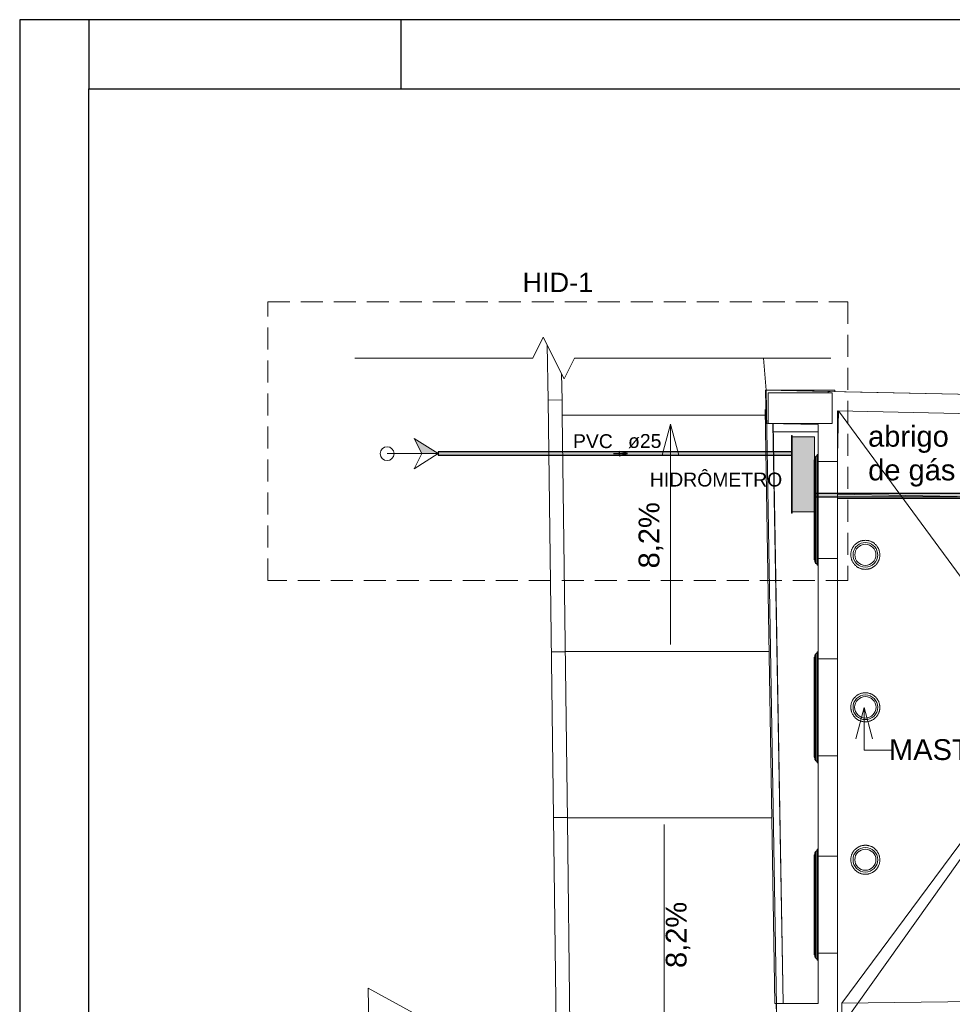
# Model space of a CAD drawing. Header units: millimetres. Extents: x 567 to 934, y -1 to 364.
# Tile 599 of 656: x 722 to 736, y 105 to 119. Entities that reach past the tile are written whole.
import ezdxf

# ---------------------------------------------------------------- set-up
doc = ezdxf.new("R2010")
doc.units = ezdxf.units.MM
doc.header["$MEASUREMENT"] = 0
doc.linetypes.add('HIDDEN2', pattern=[0.47625, 0.3175, -0.15875])
doc.linetypes.add('NULL', pattern=[0])
doc.layers.get('0').update_dxf_attribs({"lineweight": 18})
for name, color, linetype, lineweight in [('A-DETL', 7, 'Continuous', 13), ('A-DETL-MEDM', 7, 'Continuous', 25), ('A-DETL-THIN', 7, 'Continuous', 18), ('A-GENM', 7, 'Continuous', 13), ('A-GENM-IDEN', 7, 'Continuous', 9), ('A-GLAZ', 7, 'Continuous', 13), ('A-WALL', 7, 'Continuous', 25), ('A-WALL-IDEN', 7, 'Continuous', 9), ('AL-Condutos', 3, 'Continuous', 25), ('AL-Hidrômetro principal', 9, 'Continuous', 18), ('AL-Sentido conduto', 3, 'Continuous', 30), ('AL-Textos conduto', 7, 'Continuous', 9), ('ARQ-ALV-REB', 7, 'Continuous', 18), ('C-PROP-LINE', 7, 'Continuous', 25), ('DI-Detalhes', 1, 'HIDDEN2', 9), ('G-ANNO-SYMB', 7, 'Continuous', 9), ('G-ANNO-TEXT', 231, 'Continuous', 9), ('Inclinações no ponto', 7, 'Continuous', 9), ('Peças hidrossanitárias', 7, 'Continuous', 13), ('S-COLS', 7, 'Continuous', 13), ('Simbolos', 14, 'Continuous', 20), ('Textos', 7, 'Continuous', 9)]:
    doc.layers.add(name, color=color, linetype=linetype, lineweight=lineweight)
doc.layers.add('FOLHA_PADRÃO', color=7, linetype='Continuous')
doc.styles.add('Arial', font='arial.ttf')

# ---------------------------------------------------------------- blocks, each defined once
blk = doc.blocks.new('A1EST. 1500')
at = {"layer": 'FOLHA_PADRÃO', "color": 1, "linetype": 'Continuous'}
for p, q in [((0, 59.4), (0, 0)), ((150.008, 59.4), (0, 59.4)), ((1, 59.4), (1, 58.4)), ((5.5, 59.4), (5.5, 58.4))]:
    blk.add_line(p, q, dxfattribs=at)
at = {"layer": 'FOLHA_PADRÃO', "color": 6, "linetype": 'Continuous'}
blk.add_lwpolyline([(149, 58.4), (149, 1), (1, 1), (1, 58.4), (149, 58.4)], dxfattribs=at)

msp = doc.modelspace()

# ---------------------------------------------------------------- hatches: boundary and pattern name
at = {"layer": 'AL-Condutos', "linetype": 'Continuous'}
for points in [[(733.395, 113.186), (728.289, 113.189), (728.289, 113.186)], [(728.289, 113.189), (733.387, 113.186), (733.387, 113.189)], [(733.395, 113.179), (728.289, 113.186), (728.289, 113.179)], [(728.289, 113.186), (733.387, 113.179), (733.387, 113.186)], [(733.395, 113.17), (728.289, 113.179), (728.289, 113.17)], [(728.289, 113.179), (733.387, 113.17), (733.387, 113.179)], [(733.395, 113.159), (728.289, 113.17), (728.289, 113.159)], [(728.289, 113.17), (733.387, 113.159), (733.387, 113.17)], [(728.289, 113.159), (733.387, 113.15), (733.387, 113.159)], [(733.395, 113.15), (728.289, 113.159), (728.289, 113.15)], [(728.289, 113.15), (733.387, 113.143), (733.387, 113.15)], [(733.395, 113.143), (728.289, 113.15), (728.289, 113.143)], [(728.289, 113.143), (733.387, 113.14), (733.387, 113.143)], [(733.395, 113.14), (728.289, 113.143), (728.289, 113.14)], [(728.289, 113.14), (733.387, 113.14), (733.387, 113.14)], [(733.715, 112.589), (733.715, 112.54), (740.201, 112.54), (740.201, 112.589)]]:
    msp.add_hatch(color=91, dxfattribs=at).paths.add_polyline_path(points)
at = {"layer": 'AL-Hidrômetro principal', "linetype": 'Continuous'}
for points in [[(733.387, 113.423), (733.387, 113.402), (733.395, 113.409)], [(733.395, 113.409), (733.387, 113.402), (733.387, 112.319), (733.395, 112.327)], [(733.46, 113.14), (733.395, 112.324), (733.715, 113.405), (733.395, 113.405), (733.395, 112.324), (733.46, 113.14), (733.48, 113.14)], [(733.395, 112.324), (733.715, 112.324), (733.715, 113.405)]]:
    msp.add_hatch(color=40, dxfattribs=at).paths.add_polyline_path(points)
at = {"layer": 'Simbolos', "linetype": 'Continuous'}
msp.add_hatch(color=5, dxfattribs=at).paths.add_polyline_path([(728.289, 113.164), (727.942, 113.382), (728.051, 113.164)])

# ---------------------------------------------------------------- linework, layer by layer
msp.add_circle((727.55, 113.164), 0.1)
at = {"layer": 'A-DETL', "color": 8, "linetype": 'Continuous', "lineweight": 5}
for p, q in [((734.111, 105.237), (740.638, 105.305)), ((734.111, 87.003), (734.111, 105.237))]:
    msp.add_line(p, q, dxfattribs=at)
at = {"layer": 'A-DETL-MEDM', "color": 8, "lineweight": 5}
for p, q in [((729.653, 114.544), (729.803, 114.844)), ((729.803, 114.844), (730.103, 114.244)), ((727.083, 114.544), (729.653, 114.544)), ((730.103, 114.244), (730.253, 114.544)), ((730.253, 114.544), (733.953, 114.544))]:
    msp.add_line(p, q, dxfattribs=at)
at = {"layer": 'A-DETL-THIN', "color": 8, "lineweight": 5}
for p, q in [((734.064, 113.78), (740.302, 105.302)), ((734.111, 105.237), (740.358, 113.65))]:
    msp.add_line(p, q, dxfattribs=at)
at = {"layer": 'A-GENM', "color": 8, "lineweight": 5}
for points in [[(734.66, 111.704), (734.66, 111.712), (734.659, 111.721), (734.659, 111.729), (734.657, 111.737), (734.656, 111.746), (734.654, 111.754), (734.652, 111.762), (734.649, 111.77), (734.647, 111.778), (734.644, 111.786), (734.64, 111.793), (734.636, 111.801), (734.632, 111.808), (734.628, 111.815), (734.623, 111.822), (734.619, 111.829), (734.613, 111.836), (734.608, 111.842), (734.602, 111.848), (734.597, 111.854), (734.59, 111.86), (734.584, 111.866), (734.577, 111.871), (734.571, 111.876), (734.564, 111.88), (734.557, 111.885), (734.549, 111.889), (734.542, 111.893), (734.534, 111.896), (734.526, 111.899), (734.519, 111.902), (734.511, 111.905), (734.503, 111.907), (734.494, 111.909), (734.486, 111.911), (734.478, 111.912), (734.47, 111.913), (734.461, 111.913), (734.453, 111.914), (734.444, 111.913), (734.436, 111.913), (734.428, 111.912), (734.419, 111.911), (734.411, 111.91), (734.403, 111.908), (734.395, 111.906), (734.387, 111.904), (734.379, 111.901), (734.371, 111.898), (734.363, 111.895), (734.356, 111.891), (734.348, 111.887), (734.341, 111.883), (734.334, 111.878), (734.327, 111.873), (734.321, 111.868), (734.314, 111.863), (734.308, 111.857), (734.302, 111.852), (734.296, 111.846), (734.29, 111.839), (734.285, 111.833), (734.28, 111.826), (734.275, 111.819), (734.271, 111.812), (734.267, 111.805), (734.263, 111.797), (734.259, 111.79), (734.256, 111.782), (734.253, 111.774), (734.25, 111.766), (734.248, 111.758), (734.246, 111.75), (734.244, 111.742), (734.243, 111.734), (734.242, 111.725), (734.241, 111.717), (734.241, 111.709), (734.241, 111.704)], [(734.241, 111.704), (734.241, 111.696), (734.242, 111.687), (734.242, 111.679), (734.244, 111.671), (734.245, 111.662), (734.247, 111.654), (734.249, 111.646), (734.252, 111.638), (734.254, 111.63), (734.258, 111.622), (734.261, 111.615), (734.265, 111.607), (734.269, 111.6), (734.273, 111.593), (734.278, 111.586), (734.282, 111.579), (734.288, 111.572), (734.293, 111.566), (734.299, 111.56), (734.305, 111.554), (734.311, 111.548), (734.317, 111.543), (734.324, 111.537), (734.33, 111.532), (734.337, 111.528), (734.344, 111.523), (734.352, 111.519), (734.359, 111.515), (734.367, 111.512), (734.375, 111.509), (734.382, 111.506), (734.39, 111.503), (734.399, 111.501), (734.407, 111.499), (734.415, 111.498), (734.423, 111.496), (734.432, 111.495), (734.44, 111.495), (734.448, 111.494), (734.457, 111.495), (734.465, 111.495), (734.473, 111.496), (734.482, 111.497), (734.49, 111.498), (734.498, 111.5), (734.506, 111.502), (734.514, 111.504), (734.522, 111.507), (734.53, 111.51), (734.538, 111.513), (734.545, 111.517), (734.553, 111.521), (734.56, 111.525), (734.567, 111.53), (734.574, 111.535), (734.581, 111.54), (734.587, 111.545), (734.593, 111.551), (734.599, 111.556), (734.605, 111.562), (734.611, 111.569), (734.616, 111.575), (734.621, 111.582), (734.626, 111.589), (734.63, 111.596), (734.634, 111.603), (734.638, 111.611), (734.642, 111.618), (734.645, 111.626), (734.648, 111.634), (734.651, 111.642), (734.653, 111.65), (734.655, 111.658), (734.657, 111.666), (734.658, 111.674), (734.659, 111.683), (734.66, 111.691), (734.66, 111.699), (734.66, 111.704)], [(734.66, 109.504), (734.66, 109.512), (734.659, 109.521), (734.659, 109.529), (734.657, 109.537), (734.656, 109.546), (734.654, 109.554), (734.652, 109.562), (734.649, 109.57), (734.647, 109.578), (734.644, 109.586), (734.64, 109.593), (734.636, 109.601), (734.632, 109.608), (734.628, 109.615), (734.623, 109.622), (734.619, 109.629), (734.613, 109.636), (734.608, 109.642), (734.602, 109.648), (734.597, 109.654), (734.59, 109.66), (734.584, 109.666), (734.577, 109.671), (734.571, 109.676), (734.564, 109.68), (734.557, 109.685), (734.549, 109.689), (734.542, 109.693), (734.534, 109.696), (734.526, 109.699), (734.519, 109.702), (734.511, 109.705), (734.503, 109.707), (734.494, 109.709), (734.486, 109.711), (734.478, 109.712), (734.47, 109.713), (734.461, 109.713), (734.453, 109.714), (734.444, 109.713), (734.436, 109.713), (734.428, 109.712), (734.419, 109.711), (734.411, 109.71), (734.403, 109.708), (734.395, 109.706), (734.387, 109.704), (734.379, 109.701), (734.371, 109.698), (734.363, 109.695), (734.356, 109.691), (734.348, 109.687), (734.341, 109.683), (734.334, 109.678), (734.327, 109.673), (734.321, 109.668), (734.314, 109.663), (734.308, 109.657), (734.302, 109.652), (734.296, 109.646), (734.29, 109.639), (734.285, 109.633), (734.28, 109.626), (734.275, 109.619), (734.271, 109.612), (734.267, 109.605), (734.263, 109.597), (734.259, 109.59), (734.256, 109.582), (734.253, 109.574), (734.25, 109.566), (734.248, 109.558), (734.246, 109.55), (734.244, 109.542), (734.243, 109.534), (734.242, 109.525), (734.241, 109.517), (734.241, 109.509), (734.241, 109.504)], [(734.241, 109.504), (734.241, 109.496), (734.242, 109.487), (734.242, 109.479), (734.244, 109.471), (734.245, 109.462), (734.247, 109.454), (734.249, 109.446), (734.252, 109.438), (734.254, 109.43), (734.258, 109.422), (734.261, 109.415), (734.265, 109.407), (734.269, 109.4), (734.273, 109.393), (734.278, 109.386), (734.282, 109.379), (734.288, 109.372), (734.293, 109.366), (734.299, 109.36), (734.305, 109.354), (734.311, 109.348), (734.317, 109.343), (734.324, 109.337), (734.33, 109.332), (734.337, 109.328), (734.344, 109.323), (734.352, 109.319), (734.359, 109.315), (734.367, 109.312), (734.375, 109.309), (734.382, 109.306), (734.39, 109.303), (734.399, 109.301), (734.407, 109.299), (734.415, 109.298), (734.423, 109.296), (734.432, 109.295), (734.44, 109.295), (734.448, 109.294), (734.457, 109.295), (734.465, 109.295), (734.473, 109.296), (734.482, 109.297), (734.49, 109.298), (734.498, 109.3), (734.506, 109.302), (734.514, 109.304), (734.522, 109.307), (734.53, 109.31), (734.538, 109.313), (734.545, 109.317), (734.553, 109.321), (734.56, 109.325), (734.567, 109.33), (734.574, 109.335), (734.581, 109.34), (734.587, 109.345), (734.593, 109.351), (734.599, 109.356), (734.605, 109.362), (734.611, 109.369), (734.616, 109.375), (734.621, 109.382), (734.626, 109.389), (734.63, 109.396), (734.634, 109.403), (734.638, 109.411), (734.642, 109.418), (734.645, 109.426), (734.648, 109.434), (734.651, 109.442), (734.653, 109.45), (734.655, 109.458), (734.657, 109.466), (734.658, 109.474), (734.659, 109.483), (734.66, 109.491), (734.66, 109.499), (734.66, 109.504)], [(734.66, 107.304), (734.66, 107.312), (734.659, 107.321), (734.659, 107.329), (734.657, 107.337), (734.656, 107.346), (734.654, 107.354), (734.652, 107.362), (734.649, 107.37), (734.647, 107.378), (734.644, 107.386), (734.64, 107.393), (734.636, 107.401), (734.632, 107.408), (734.628, 107.415), (734.623, 107.422), (734.619, 107.429), (734.613, 107.436), (734.608, 107.442), (734.602, 107.448), (734.597, 107.454), (734.59, 107.46), (734.584, 107.466), (734.577, 107.471), (734.571, 107.476), (734.564, 107.48), (734.557, 107.485), (734.549, 107.489), (734.542, 107.493), (734.534, 107.496), (734.526, 107.499), (734.519, 107.502), (734.511, 107.505), (734.503, 107.507), (734.494, 107.509), (734.486, 107.511), (734.478, 107.512), (734.47, 107.513), (734.461, 107.513), (734.453, 107.514), (734.444, 107.513), (734.436, 107.513), (734.428, 107.512), (734.419, 107.511), (734.411, 107.51), (734.403, 107.508), (734.395, 107.506), (734.387, 107.504), (734.379, 107.501), (734.371, 107.498), (734.363, 107.495), (734.356, 107.491), (734.348, 107.487), (734.341, 107.483), (734.334, 107.478), (734.327, 107.473), (734.321, 107.468), (734.314, 107.463), (734.308, 107.457), (734.302, 107.452), (734.296, 107.446), (734.29, 107.439), (734.285, 107.433), (734.28, 107.426), (734.275, 107.419), (734.271, 107.412), (734.267, 107.405), (734.263, 107.397), (734.259, 107.39), (734.256, 107.382), (734.253, 107.374), (734.25, 107.366), (734.248, 107.358), (734.246, 107.35), (734.244, 107.342), (734.243, 107.334), (734.242, 107.325), (734.241, 107.317), (734.241, 107.309), (734.241, 107.304)], [(734.241, 107.304), (734.241, 107.296), (734.242, 107.287), (734.242, 107.279), (734.244, 107.271), (734.245, 107.262), (734.247, 107.254), (734.249, 107.246), (734.252, 107.238), (734.254, 107.23), (734.258, 107.222), (734.261, 107.215), (734.265, 107.207), (734.269, 107.2), (734.273, 107.193), (734.278, 107.186), (734.282, 107.179), (734.288, 107.172), (734.293, 107.166), (734.299, 107.16), (734.305, 107.154), (734.311, 107.148), (734.317, 107.143), (734.324, 107.137), (734.33, 107.132), (734.337, 107.128), (734.344, 107.123), (734.352, 107.119), (734.359, 107.115), (734.367, 107.112), (734.375, 107.109), (734.382, 107.106), (734.39, 107.103), (734.399, 107.101), (734.407, 107.099), (734.415, 107.098), (734.423, 107.096), (734.432, 107.095), (734.44, 107.095), (734.448, 107.094), (734.457, 107.095), (734.465, 107.095), (734.473, 107.096), (734.482, 107.097), (734.49, 107.098), (734.498, 107.1), (734.506, 107.102), (734.514, 107.104), (734.522, 107.107), (734.53, 107.11), (734.538, 107.113), (734.545, 107.117), (734.553, 107.121), (734.56, 107.125), (734.567, 107.13), (734.574, 107.135), (734.581, 107.14), (734.587, 107.145), (734.593, 107.151), (734.599, 107.156), (734.605, 107.162), (734.611, 107.169), (734.616, 107.175), (734.621, 107.182), (734.626, 107.189), (734.63, 107.196), (734.634, 107.203), (734.638, 107.211), (734.642, 107.218), (734.645, 107.226), (734.648, 107.234), (734.651, 107.242), (734.653, 107.25), (734.655, 107.258), (734.657, 107.266), (734.658, 107.274), (734.659, 107.283), (734.66, 107.291), (734.66, 107.299), (734.66, 107.304)]]:
    msp.add_lwpolyline(points, dxfattribs=at)
for centre, radius, start, end in [((734.451, 111.704), 0.178, 20, 180), ((734.451, 111.704), 0.152, 0, 180), ((734.451, 111.704), 0.178, 180, 360), ((734.451, 111.704), 0.152, 180, 360), ((734.451, 111.704), 0.178, 360, 19.599), ((734.451, 109.504), 0.178, 360, 180), ((734.451, 109.504), 0.155, 0, 180), ((734.451, 109.504), 0.178, 180, 360), ((734.451, 109.504), 0.155, 180, 360), ((734.451, 107.304), 0.178, 360, 180), ((734.451, 107.304), 0.152, 0, 180), ((734.451, 107.304), 0.178, 180, 360), ((734.451, 107.304), 0.152, 180, 360)]:
    msp.add_arc(centre, radius, start, end, dxfattribs=at)
at = {"layer": 'A-GENM-IDEN', "color": 8, "lineweight": 5}
for p, q in [((734.434, 109.499), (734.313, 109.049)), ((734.434, 109.499), (734.554, 109.049)), ((734.434, 109.499), (734.434, 108.884)), ((734.434, 108.884), (734.824, 108.884))]:
    msp.add_line(p, q, dxfattribs=at)
at = {"layer": 'A-GLAZ', "color": 8, "lineweight": 5}
for p, q in [((733.721, 113.096), (733.721, 111.61)), ((733.737, 113.126), (733.737, 111.581)), ((733.754, 113.147), (733.754, 113.135)), ((733.754, 113.147), (733.754, 111.56)), ((733.771, 113.153), (733.761, 113.153)), ((733.761, 113.153), (733.761, 111.553)), ((733.771, 111.553), (733.771, 113.153)), ((733.718, 113.053), (733.711, 113.053)), ((733.711, 111.653), (733.711, 113.053)), ((733.711, 113.053), (733.711, 111.653)), ((733.714, 113.073), (733.714, 111.633)), ((734.051, 113.053), (733.771, 113.053)), ((734.051, 111.653), (734.051, 113.053)), ((733.711, 111.653), (733.718, 111.653)), ((733.754, 111.572), (733.754, 111.56)), ((733.761, 111.553), (733.771, 111.553)), ((733.771, 111.653), (734.051, 111.653)), ((733.737, 110.277), (733.737, 108.732)), ((733.754, 110.297), (733.754, 110.285)), ((733.754, 110.297), (733.754, 108.711)), ((733.771, 110.304), (733.761, 110.304)), ((733.761, 110.304), (733.761, 108.704)), ((733.771, 108.704), (733.771, 110.304)), ((733.718, 110.204), (733.711, 110.204)), ((733.711, 108.804), (733.711, 110.204)), ((733.711, 110.204), (733.711, 108.804)), ((733.714, 110.224), (733.714, 109.827)), ((733.721, 110.247), (733.721, 108.761)), ((734.051, 110.204), (733.771, 110.204)), ((734.051, 108.804), (734.051, 110.204)), ((733.714, 109.825), (733.714, 108.784)), ((733.711, 108.804), (733.718, 108.804)), ((733.754, 108.723), (733.754, 108.711)), ((733.761, 108.704), (733.771, 108.704)), ((733.771, 108.804), (734.051, 108.804)), ((733.737, 107.427), (733.737, 105.882)), ((733.754, 107.448), (733.754, 107.436)), ((733.754, 107.448), (733.754, 105.861)), ((733.771, 107.455), (733.761, 107.455)), ((733.761, 107.455), (733.761, 105.855)), ((733.771, 105.855), (733.771, 107.455)), ((733.718, 107.355), (733.711, 107.355)), ((733.711, 105.955), (733.711, 107.355)), ((733.711, 107.355), (733.711, 105.955)), ((733.714, 107.375), (733.714, 105.935)), ((733.721, 107.398), (733.721, 105.912)), ((734.051, 107.355), (733.771, 107.355)), ((734.051, 105.955), (734.051, 107.355)), ((733.711, 105.955), (733.718, 105.955)), ((733.754, 105.874), (733.754, 105.861)), ((733.761, 105.855), (733.771, 105.855)), ((733.771, 105.955), (734.051, 105.955))]:
    msp.add_line(p, q, dxfattribs=at)
for points in [[(733.721, 113.096), (733.723, 113.102), (733.726, 113.107), (733.729, 113.113), (733.732, 113.118), (733.735, 113.124), (733.737, 113.126)], [(733.737, 113.126), (733.738, 113.126), (733.738, 113.126), (733.739, 113.126), (733.74, 113.126), (733.741, 113.126), (733.741, 113.127), (733.742, 113.127), (733.743, 113.127), (733.743, 113.128), (733.744, 113.128), (733.745, 113.128), (733.745, 113.129), (733.746, 113.129), (733.747, 113.13), (733.747, 113.13), (733.748, 113.131), (733.748, 113.131), (733.749, 113.132), (733.749, 113.133), (733.75, 113.133), (733.75, 113.134), (733.751, 113.134), (733.751, 113.135), (733.752, 113.136), (733.752, 113.136), (733.752, 113.137), (733.753, 113.138), (733.753, 113.139), (733.753, 113.139), (733.753, 113.14), (733.753, 113.141), (733.754, 113.142), (733.754, 113.142), (733.754, 113.143), (733.754, 113.144), (733.754, 113.145), (733.754, 113.145)], [(733.754, 113.147), (733.758, 113.151), (733.761, 113.153)], [(733.711, 113.053), (733.711, 113.059), (733.712, 113.066), (733.713, 113.072), (733.714, 113.073)], [(733.714, 113.073), (733.715, 113.074), (733.715, 113.074), (733.716, 113.075), (733.716, 113.075), (733.717, 113.076), (733.717, 113.077), (733.718, 113.077), (733.718, 113.078), (733.719, 113.078), (733.719, 113.079), (733.72, 113.08), (733.72, 113.08), (733.72, 113.081), (733.721, 113.082), (733.721, 113.083), (733.721, 113.083), (733.721, 113.084), (733.722, 113.085), (733.722, 113.086), (733.722, 113.086), (733.722, 113.087), (733.722, 113.088), (733.722, 113.089), (733.722, 113.089), (733.722, 113.089)], [(733.714, 111.633), (733.713, 111.639), (733.712, 111.645), (733.711, 111.651), (733.711, 111.653)], [(733.722, 111.617), (733.722, 111.618), (733.722, 111.618), (733.722, 111.619), (733.722, 111.62), (733.722, 111.621), (733.722, 111.621), (733.721, 111.622), (733.721, 111.623), (733.721, 111.624), (733.721, 111.624), (733.72, 111.625), (733.72, 111.626), (733.72, 111.626), (733.719, 111.627), (733.719, 111.628), (733.718, 111.628), (733.718, 111.629), (733.717, 111.63), (733.717, 111.63), (733.716, 111.631), (733.716, 111.631), (733.715, 111.632), (733.715, 111.632), (733.714, 111.633), (733.714, 111.633)], [(733.737, 111.581), (733.733, 111.586), (733.73, 111.591), (733.727, 111.597), (733.724, 111.602), (733.722, 111.608), (733.721, 111.61)], [(733.754, 111.561), (733.754, 111.562), (733.754, 111.563), (733.754, 111.564), (733.754, 111.564), (733.753, 111.565), (733.753, 111.566), (733.753, 111.567), (733.753, 111.567), (733.753, 111.568), (733.752, 111.569), (733.752, 111.57), (733.752, 111.57), (733.751, 111.571), (733.751, 111.572), (733.75, 111.572), (733.75, 111.573), (733.75, 111.574), (733.749, 111.574), (733.749, 111.575), (733.748, 111.575), (733.747, 111.576), (733.747, 111.576), (733.746, 111.577), (733.746, 111.577), (733.745, 111.578), (733.744, 111.578), (733.744, 111.578), (733.743, 111.579), (733.742, 111.579), (733.741, 111.579), (733.741, 111.58), (733.74, 111.58), (733.739, 111.58), (733.738, 111.58), (733.738, 111.58), (733.737, 111.581), (733.737, 111.581)], [(733.761, 111.553), (733.756, 111.557), (733.754, 111.56)], [(733.721, 110.247), (733.723, 110.253), (733.726, 110.258), (733.729, 110.264), (733.732, 110.269), (733.735, 110.275), (733.737, 110.277)], [(733.737, 110.277), (733.738, 110.277), (733.738, 110.277), (733.739, 110.277), (733.74, 110.277), (733.741, 110.277), (733.741, 110.278), (733.742, 110.278), (733.743, 110.278), (733.743, 110.279), (733.744, 110.279), (733.745, 110.279), (733.745, 110.28), (733.746, 110.28), (733.747, 110.281), (733.747, 110.281), (733.748, 110.282), (733.748, 110.282), (733.749, 110.283), (733.749, 110.283), (733.75, 110.284), (733.75, 110.285), (733.751, 110.285), (733.751, 110.286), (733.752, 110.287), (733.752, 110.287), (733.752, 110.288), (733.753, 110.289), (733.753, 110.29), (733.753, 110.29), (733.753, 110.291), (733.753, 110.292), (733.754, 110.293), (733.754, 110.293), (733.754, 110.294), (733.754, 110.295), (733.754, 110.296), (733.754, 110.296)], [(733.754, 110.297), (733.758, 110.302), (733.761, 110.304)], [(733.711, 110.204), (733.711, 110.21), (733.712, 110.216), (733.713, 110.223), (733.714, 110.224)], [(733.714, 110.224), (733.715, 110.225), (733.715, 110.225), (733.716, 110.226), (733.716, 110.226), (733.717, 110.227), (733.717, 110.227), (733.718, 110.228), (733.718, 110.229), (733.719, 110.229), (733.719, 110.23), (733.72, 110.231), (733.72, 110.231), (733.72, 110.232), (733.721, 110.233), (733.721, 110.233), (733.721, 110.234), (733.721, 110.235), (733.722, 110.236), (733.722, 110.236), (733.722, 110.237), (733.722, 110.238), (733.722, 110.239), (733.722, 110.24), (733.722, 110.24), (733.722, 110.24)], [(733.714, 108.784), (733.713, 108.79), (733.712, 108.796), (733.711, 108.802), (733.711, 108.804)], [(733.722, 108.768), (733.722, 108.768), (733.722, 108.769), (733.722, 108.77), (733.722, 108.771), (733.722, 108.772), (733.722, 108.772), (733.721, 108.773), (733.721, 108.774), (733.721, 108.775), (733.721, 108.775), (733.72, 108.776), (733.72, 108.777), (733.72, 108.777), (733.719, 108.778), (733.719, 108.779), (733.718, 108.779), (733.718, 108.78), (733.717, 108.781), (733.717, 108.781), (733.716, 108.782), (733.716, 108.782), (733.715, 108.783), (733.715, 108.783), (733.714, 108.784), (733.714, 108.784)], [(733.737, 108.732), (733.733, 108.737), (733.73, 108.742), (733.727, 108.748), (733.724, 108.753), (733.722, 108.759), (733.721, 108.761)], [(733.754, 108.712), (733.754, 108.713), (733.754, 108.714), (733.754, 108.715), (733.754, 108.715), (733.753, 108.716), (733.753, 108.717), (733.753, 108.718), (733.753, 108.718), (733.753, 108.719), (733.752, 108.72), (733.752, 108.721), (733.752, 108.721), (733.751, 108.722), (733.751, 108.723), (733.75, 108.723), (733.75, 108.724), (733.75, 108.724), (733.749, 108.725), (733.749, 108.726), (733.748, 108.726), (733.747, 108.727), (733.747, 108.727), (733.746, 108.728), (733.746, 108.728), (733.745, 108.729), (733.744, 108.729), (733.744, 108.729), (733.743, 108.73), (733.742, 108.73), (733.741, 108.73), (733.741, 108.731), (733.74, 108.731), (733.739, 108.731), (733.738, 108.731), (733.738, 108.731), (733.737, 108.731), (733.737, 108.732)], [(733.761, 108.704), (733.756, 108.708), (733.754, 108.711)], [(733.721, 107.398), (733.723, 107.404), (733.726, 107.409), (733.729, 107.415), (733.732, 107.42), (733.735, 107.426), (733.737, 107.427)], [(733.737, 107.427), (733.738, 107.428), (733.738, 107.428), (733.739, 107.428), (733.74, 107.428), (733.741, 107.428), (733.741, 107.429), (733.742, 107.429), (733.743, 107.429), (733.743, 107.429), (733.744, 107.43), (733.745, 107.43), (733.745, 107.431), (733.746, 107.431), (733.747, 107.432), (733.747, 107.432), (733.748, 107.433), (733.748, 107.433), (733.749, 107.434), (733.749, 107.434), (733.75, 107.435), (733.75, 107.436), (733.751, 107.436), (733.751, 107.437), (733.752, 107.438), (733.752, 107.438), (733.752, 107.439), (733.753, 107.44), (733.753, 107.44), (733.753, 107.441), (733.753, 107.442), (733.753, 107.443), (733.754, 107.443), (733.754, 107.444), (733.754, 107.445), (733.754, 107.446), (733.754, 107.446), (733.754, 107.447)], [(733.754, 107.448), (733.758, 107.453), (733.761, 107.455)], [(733.711, 107.355), (733.711, 107.361), (733.712, 107.367), (733.713, 107.373), (733.714, 107.375)], [(733.714, 107.375), (733.715, 107.376), (733.715, 107.376), (733.716, 107.377), (733.716, 107.377), (733.717, 107.378), (733.717, 107.378), (733.718, 107.379), (733.718, 107.38), (733.719, 107.38), (733.719, 107.381), (733.72, 107.382), (733.72, 107.382), (733.72, 107.383), (733.721, 107.384), (733.721, 107.384), (733.721, 107.385), (733.721, 107.386), (733.722, 107.387), (733.722, 107.387), (733.722, 107.388), (733.722, 107.389), (733.722, 107.39), (733.722, 107.39), (733.722, 107.391), (733.722, 107.391)], [(733.714, 105.935), (733.713, 105.941), (733.712, 105.947), (733.711, 105.953), (733.711, 105.955)], [(733.722, 105.919), (733.722, 105.919), (733.722, 105.92), (733.722, 105.921), (733.722, 105.922), (733.722, 105.922), (733.722, 105.923), (733.721, 105.924), (733.721, 105.925), (733.721, 105.925), (733.721, 105.926), (733.72, 105.927), (733.72, 105.928), (733.72, 105.928), (733.719, 105.929), (733.719, 105.93), (733.718, 105.93), (733.718, 105.931), (733.717, 105.931), (733.717, 105.932), (733.716, 105.933), (733.716, 105.933), (733.715, 105.934), (733.715, 105.934), (733.714, 105.935), (733.714, 105.935)], [(733.737, 105.882), (733.733, 105.888), (733.73, 105.893), (733.727, 105.899), (733.724, 105.904), (733.722, 105.91), (733.721, 105.912)], [(733.754, 105.863), (733.754, 105.864), (733.754, 105.865), (733.754, 105.865), (733.754, 105.866), (733.753, 105.867), (733.753, 105.868), (733.753, 105.868), (733.753, 105.869), (733.753, 105.87), (733.752, 105.871), (733.752, 105.871), (733.752, 105.872), (733.751, 105.873), (733.751, 105.873), (733.75, 105.874), (733.75, 105.875), (733.75, 105.875), (733.749, 105.876), (733.749, 105.877), (733.748, 105.877), (733.747, 105.878), (733.747, 105.878), (733.746, 105.879), (733.746, 105.879), (733.745, 105.879), (733.744, 105.88), (733.744, 105.88), (733.743, 105.881), (733.742, 105.881), (733.741, 105.881), (733.741, 105.881), (733.74, 105.882), (733.739, 105.882), (733.738, 105.882), (733.738, 105.882), (733.737, 105.882), (733.737, 105.882)], [(733.761, 105.855), (733.756, 105.859), (733.754, 105.861)]]:
    msp.add_lwpolyline(points, dxfattribs=at)
at = {"layer": 'A-WALL', "color": 8, "lineweight": 5}
for p, q in [((733.009, 114.081), (733.913, 114.063)), ((733.018, 113.601), (733.009, 114.081)), ((733.97, 114.041), (733.05, 114.041)), ((733.05, 113.601), (733.05, 114.041)), ((733.915, 114.063), (733.913, 114.063)), ((733.913, 114.063), (733.913, 114.041)), ((733.915, 114.063), (740.593, 113.925)), ((733.915, 114.063), (733.915, 114.041)), ((733.97, 113.601), (733.97, 114.041)), ((740.358, 113.65), (734.051, 113.78)), ((734.051, 113.78), (734.051, 113.053)), ((733.771, 113.585), (733.018, 113.601)), ((733.05, 113.601), (733.97, 113.601)), ((733.771, 113.585), (733.771, 113.153)), ((733.771, 111.553), (733.771, 110.304)), ((734.051, 111.653), (734.051, 110.204)), ((733.771, 108.704), (733.771, 107.455)), ((734.051, 108.804), (734.051, 107.355)), ((733.771, 105.228), (733.771, 105.855)), ((734.051, 104.748), (734.051, 105.955)), ((733.163, 105.228), (733.771, 105.228)), ((733.163, 105.228), (733.176, 104.748))]:
    msp.add_line(p, q, dxfattribs=at)
at = {"layer": 'A-WALL-IDEN', "color": 8, "lineweight": 5}
msp.add_line((733.466, 104.002), (738.93, 111.683), dxfattribs=at)
at = {"layer": 'AL-Condutos'}
for p, q in [((728.289, 113.189), (728.289, 113.186)), ((733.387, 113.189), (728.289, 113.189)), ((728.289, 113.186), (728.289, 113.179)), ((728.289, 113.179), (728.289, 113.17)), ((728.289, 113.17), (728.289, 113.159)), ((728.289, 113.159), (728.289, 113.15)), ((728.289, 113.15), (728.289, 113.143)), ((728.289, 113.143), (728.289, 113.14)), ((728.289, 113.14), (733.387, 113.14)), ((740.201, 112.589), (733.715, 112.589)), ((733.715, 112.54), (740.201, 112.54))]:
    msp.add_line(p, q, dxfattribs=at)
at = {"layer": 'AL-Hidrômetro principal'}
for p, q in [((733.387, 113.424), (733.387, 113.423)), ((733.395, 113.424), (733.387, 113.424)), ((733.387, 113.423), (733.387, 113.42)), ((733.387, 113.42), (733.387, 113.416)), ((733.387, 113.416), (733.387, 113.409)), ((733.387, 113.409), (733.387, 113.402)), ((733.387, 113.402), (733.387, 113.394)), ((733.387, 113.394), (733.387, 113.189)), ((733.395, 113.423), (733.395, 113.424)), ((733.395, 113.42), (733.395, 113.423)), ((733.395, 113.416), (733.395, 113.42)), ((733.395, 113.409), (733.395, 113.416)), ((733.395, 113.405), (733.395, 113.409)), ((733.395, 113.402), (733.395, 113.405)), ((733.395, 113.405), (733.395, 113.189)), ((733.48, 113.405), (733.395, 113.405)), ((733.395, 113.394), (733.395, 113.402)), ((733.395, 113.189), (733.395, 113.394)), ((733.715, 113.405), (733.48, 113.405)), ((733.715, 112.589), (733.715, 113.405)), ((733.387, 113.189), (733.387, 113.14)), ((733.387, 113.14), (733.387, 112.334)), ((733.395, 113.14), (733.395, 113.189)), ((733.395, 113.189), (733.395, 113.14)), ((733.395, 112.334), (733.395, 113.14)), ((733.395, 113.14), (733.395, 112.324)), ((733.715, 112.54), (733.715, 112.589)), ((733.715, 112.324), (733.715, 112.54)), ((733.387, 112.334), (733.387, 112.327)), ((733.387, 112.327), (733.387, 112.319)), ((733.387, 112.319), (733.387, 112.313)), ((733.387, 112.313), (733.387, 112.308)), ((733.387, 112.308), (733.387, 112.305)), ((733.387, 112.305), (733.387, 112.304)), ((733.387, 112.304), (733.395, 112.304)), ((733.395, 112.327), (733.395, 112.334)), ((733.395, 112.324), (733.395, 112.327)), ((733.395, 112.324), (733.61, 112.324)), ((733.395, 112.319), (733.395, 112.324)), ((733.395, 112.313), (733.395, 112.319)), ((733.395, 112.308), (733.395, 112.313)), ((733.395, 112.305), (733.395, 112.308)), ((733.395, 112.304), (733.395, 112.305)), ((733.61, 112.324), (733.715, 112.324))]:
    msp.add_line(p, q, dxfattribs=at)
at = {"layer": 'AL-Sentido conduto'}
for p, q in [((731.017, 113.164), (730.897, 113.197)), ((730.897, 113.197), (730.897, 113.132)), ((730.897, 113.132), (731.017, 113.164))]:
    msp.add_line(p, q, dxfattribs=at)
msp.add_lwpolyline([(730.817, 113.164), (731.017, 113.164)], dxfattribs=at)
at = {"layer": 'ARQ-ALV-REB', "color": 8, "lineweight": 5}
for p, q in [((729.876, 113.937), (729.859, 114.733)), ((732.981, 114.544), (733.02, 114.081)), ((730.076, 113.941), (730.068, 114.315)), ((729.876, 113.937), (730.076, 113.941)), ((730.008, 103.345), (729.876, 113.937)), ((730.078, 113.717), (730.076, 113.941)), ((733.004, 113.801), (733.146, 105.228)), ((733.014, 113.783), (733.004, 113.801)), ((730.078, 113.717), (733.006, 113.717)), ((730.151, 107.877), (730.078, 113.717)), ((733.263, 105.228), (733.118, 113.599)), ((733.12, 113.599), (733.266, 105.228)), ((734.06, 113.58), (734.051, 113.58)), ((740.358, 112.516), (734.051, 112.516)), ((730.121, 110.306), (729.921, 110.306)), ((733.062, 110.31), (730.121, 110.31)), ((729.951, 107.912), (730.151, 107.912)), ((730.151, 107.91), (733.102, 107.91)), ((730.193, 104.506), (730.151, 107.877)), ((733.146, 105.228), (733.163, 105.228))]:
    msp.add_line(p, q, dxfattribs=at)
at = {"layer": 'C-PROP-LINE', "color": 8, "lineweight": 5}
for p, q in [((733.02, 114.081), (737.157, 113.996)), ((733.387, 91.826), (733.02, 114.081))]:
    msp.add_line(p, q, dxfattribs=at)
at = {"layer": 'DI-Detalhes'}
msp.add_lwpolyline([(725.83, 115.355), (734.198, 115.355), (734.198, 111.333), (725.83, 111.333), (725.83, 115.355)], dxfattribs=at)
at = {"layer": 'G-ANNO-SYMB', "color": 8, "lineweight": 5}
for p, q in [((727.275, 105.45), (727.327, 103.372)), ((729.101, 104.456), (727.275, 105.45))]:
    msp.add_line(p, q, dxfattribs=at)
at = {"layer": 'Inclinações no ponto', "color": 8, "lineweight": 5}
for p, q in [((731.64, 113.59), (731.519, 113.14)), ((731.64, 113.59), (731.76, 113.14)), ((731.64, 110.411), (731.64, 113.59)), ((731.546, 107.815), (731.546, 104.653))]:
    msp.add_line(p, q, dxfattribs=at)
at = {"layer": 'Peças hidrossanitárias', "color": 8, "lineweight": 5}
for p, q in [((734.064, 113.78), (734.051, 113.132)), ((736.339, 112.533), (734.051, 112.58))]:
    msp.add_line(p, q, dxfattribs=at)
at = {"layer": 'S-COLS', "color": 8, "lineweight": 5}
for p, q in [((733.02, 114.081), (734.01, 114.081)), ((733.913, 114.041), (733.05, 114.041)), ((733.05, 113.601), (733.05, 114.041)), ((733.915, 114.041), (733.913, 114.041)), ((733.97, 114.041), (733.915, 114.041)), ((733.97, 114.041), (733.97, 113.781)), ((734.01, 114.081), (734.01, 114.061)), ((733.97, 113.781), (733.97, 113.601)), ((733.906, 113.601), (733.05, 113.601)), ((733.97, 113.601), (733.906, 113.601)), ((733.771, 113.481), (733.12, 113.481))]:
    msp.add_line(p, q, dxfattribs=at)
at = {"layer": 'Simbolos'}
for p, q in [((728.289, 113.164), (727.942, 113.382)), ((727.942, 113.382), (728.051, 113.164)), ((728.051, 113.164), (727.55, 113.164)), ((728.289, 113.164), (727.942, 112.946)), ((727.942, 112.946), (728.051, 113.164)), ((728.289, 113.164), (728.051, 113.164))]:
    msp.add_line(p, q, dxfattribs=at)

# ---------------------------------------------------------------- block references
msp.add_blockref('A1EST. 1500', (722.249, 60.026))

# ---------------------------------------------------------------- texts
at = {"layer": 'A-GENM-IDEN', "color": 8, "linetype": 'NULL', "lineweight": 5, "insert": (734.792, 108.739), "char_height": 0.3, "width": 3.58674, "attachment_point": 7, "line_spacing_factor": 0.9, "style": 'Arial'}
msp.add_mtext('MASTRO', dxfattribs=at)
at = {"layer": 'AL-Textos conduto', "linetype": 'NULL', "char_height": 0.2, "line_spacing_factor": 0.6, "style": 'Arial'}
for s, insert, width, attachment_point in [('PVC', (730.807, 113.241), 1.14939, 9), ('ø25', (731.027, 113.241), 0.9628, 7)]:
    msp.add_mtext(s, dxfattribs=dict(at, insert=insert, width=width, attachment_point=attachment_point))
at = {"layer": 'G-ANNO-TEXT', "color": 8, "linetype": 'NULL', "lineweight": 5, "char_height": 0.3, "attachment_point": 7, "line_spacing_factor": 0.9, "style": 'Arial'}
for s, insert, width in [('abrigo', (734.49, 113.174), 2.32912), ('de gás', (734.492, 112.688), 2.51616)]:
    msp.add_mtext(s, dxfattribs=dict(at, insert=insert, width=width))
at = {"layer": 'Inclinações no ponto', "color": 8, "linetype": 'NULL', "lineweight": 5, "char_height": 0.3, "width": 1.91021, "attachment_point": 7, "rotation": 90.0002, "line_spacing_factor": 0.9, "style": 'Arial'}
for insert in [(731.535, 111.508), (731.927, 105.742)]:
    msp.add_mtext('8,2%', dxfattribs=dict(at, insert=insert))
at = {"layer": 'Textos', "linetype": 'NULL', "line_spacing_factor": 0.6, "style": 'Arial'}
for s, insert, char_height, width, attachment_point in [('HID-1', (730.014, 115.495), 0.28, 2.0428, 8), ('HIDRÔMETRO', (733.251, 112.687), 0.2, 3.81921, 9)]:
    msp.add_mtext(s, dxfattribs=dict(at, insert=insert, char_height=char_height, width=width, attachment_point=attachment_point))

doc.saveas('drawing.dxf')
